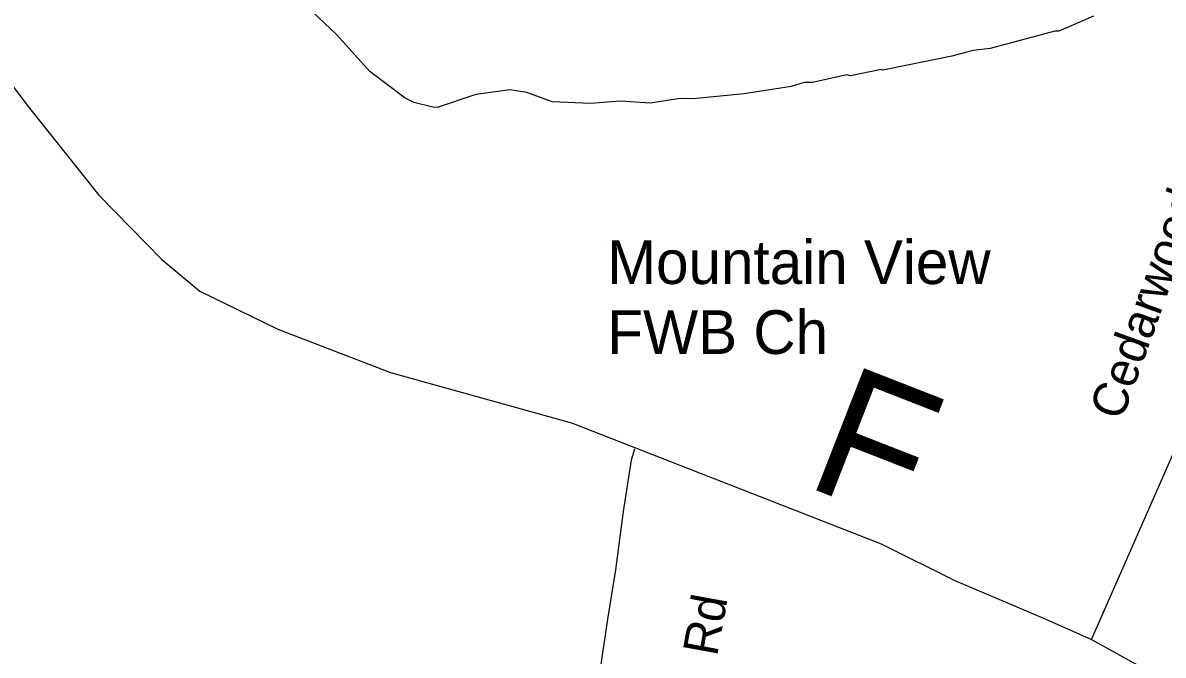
# Model space of a CAD drawing. Extents: x 1268485 to 1426702, y 514839 to 616766.
# Drawn here: x 1360292 to 1362433, y 578115 to 579301 of the extents above; entities that cross this region are included whole.
import ezdxf

# ---------------------------------------------------------------- set-up
doc = ezdxf.new("R2010")
doc.units = 0
for name, color, linetype in [('Old_Level_10', 7, 'Continuous'), ('Old_Level_11', 7, 'Continuous'), ('Old_Level_22', 7, 'Continuous'), ('Old_Level_32', 7, 'Continuous'), ('Old_Level_35', 7, 'Continuous'), ('Old_Level_62', 7, 'Continuous')]:
    doc.layers.add(name, color=color, linetype=linetype)

msp = doc.modelspace()

# ---------------------------------------------------------------- linework, layer by layer
at = {"layer": 'Old_Level_22'}
msp.add_line((1361389.228, 578892.949), (1361389.228, 578892.949), dxfattribs=at)
at = {"layer": 'Old_Level_32'}
for points in [[(1359023.799, 580716.575), (1359049.052, 580669.315), (1359091.802, 580615.854), (1359310.483, 580376.04), (1359376.596, 580290.668), (1359511.217, 580129.48), (1359616.725, 580013.1), (1359829.22, 579764.302), (1359858.457, 579725.695), (1359916.686, 579646.285), (1360142.376, 579357.201), (1360189.091, 579292.229), (1360301.955, 579143.686), (1360434.401, 578977.552), (1360553.042, 578856.877), (1360624.226, 578797.529), (1360770.55, 578726.311), (1360982.127, 578645.202), (1361322.23, 578550.246), (1361903.57, 578323.239), (1362041.285, 578254.594), (1362212.432, 578182.307), (1362298.006, 578144.262)], [(1362298.006, 578144.262), (1362558.53, 578735.867), (1362682.137, 579048.79), (1362781.022, 579261.844)], [(1362298.006, 578144.262), (1362461.801, 578053.255), (1362575.646, 577994.934), (1362685.941, 577932.159), (1363034.409, 577712.305), (1363166.258, 577620.851), (1363360.085, 577490.585), (1363698.69, 577279.815), (1363828.966, 577200.954), (1363953.523, 577136.216), (1364056.642, 577089.918)]]:
    msp.add_lwpolyline(points, dxfattribs=at)
at = {"layer": 'Old_Level_35'}
msp.add_lwpolyline([(1361440.027, 578501.397), (1361433.773, 578480.635), (1361419.112, 578384.004), (1361404.348, 578274.763), (1361389.584, 578181.874), (1361365.388, 578016.756), (1361334.22, 577825.545), (1361319.764, 577762.748), (1361304.077, 577696.413), (1361287.673, 577602.448), (1361257.018, 577361.256), (1361252.404, 577316.298), (1361253.635, 577258.73), (1361255.788, 577206.646), (1361255.89, 577205.365), (1361257.326, 577188.141)], dxfattribs=at)
at = {"layer": 'Old_Level_62'}
msp.add_lwpolyline([(1362301.656, 579313.659), (1362236.962, 579285.259), (1362228.965, 579285.464), (1362108.189, 579252.503), (1362076.099, 579249.273), (1362035.806, 579238.302), (1361906.52, 579211.851), (1361903.24, 579213.594), (1361845.928, 579201.342), (1361839.058, 579203.188), (1361774.672, 579188.782), (1361758.678, 579189.192), (1361734.482, 579181.81), (1361646.207, 579167.969), (1361549.935, 579158.384), (1361525.944, 579158.999), (1361469.76, 579150.387), (1361413.883, 579153.77), (1361357.699, 579149.515), (1361285.828, 579152.95), (1361238.256, 579170.123), (1361206.37, 579174.941), (1361142.189, 579166.534), (1361069.6, 579142.338), (1361061.603, 579142.543), (1361025.822, 579151.463), (1361010.033, 579159.819), (1360943.186, 579209.493), (1360880.85, 579279.057), (1360755.768, 579398.14)], dxfattribs=at)

# ---------------------------------------------------------------- texts
at = {"layer": 'Old_Level_10'}
msp.add_text('Tower Rd', height=65.6167, rotation=79.6548, dxfattribs=at).set_placement((1361546.913, 577847.054))
at = {"layer": 'Old_Level_11'}
msp.add_text('Cedarwood Lane', height=65.61666, rotation=70.155564, dxfattribs=at).set_placement((1362354.597, 578552.423))
at = {"layer": 'Old_Level_22'}
for s, height, p in [('Mountain View', 82.02083, (1361389.228, 578810.928)), ('FWB Ch', 82.0208, (1361389.228, 578679.695))]:
    msp.add_text(s, height=height, dxfattribs=at).set_placement(p)
msp.add_text('F', height=246.062, rotation=338.66985, dxfattribs=at).set_placement((1361756.461, 578433.597))

doc.saveas('drawing.dxf')
